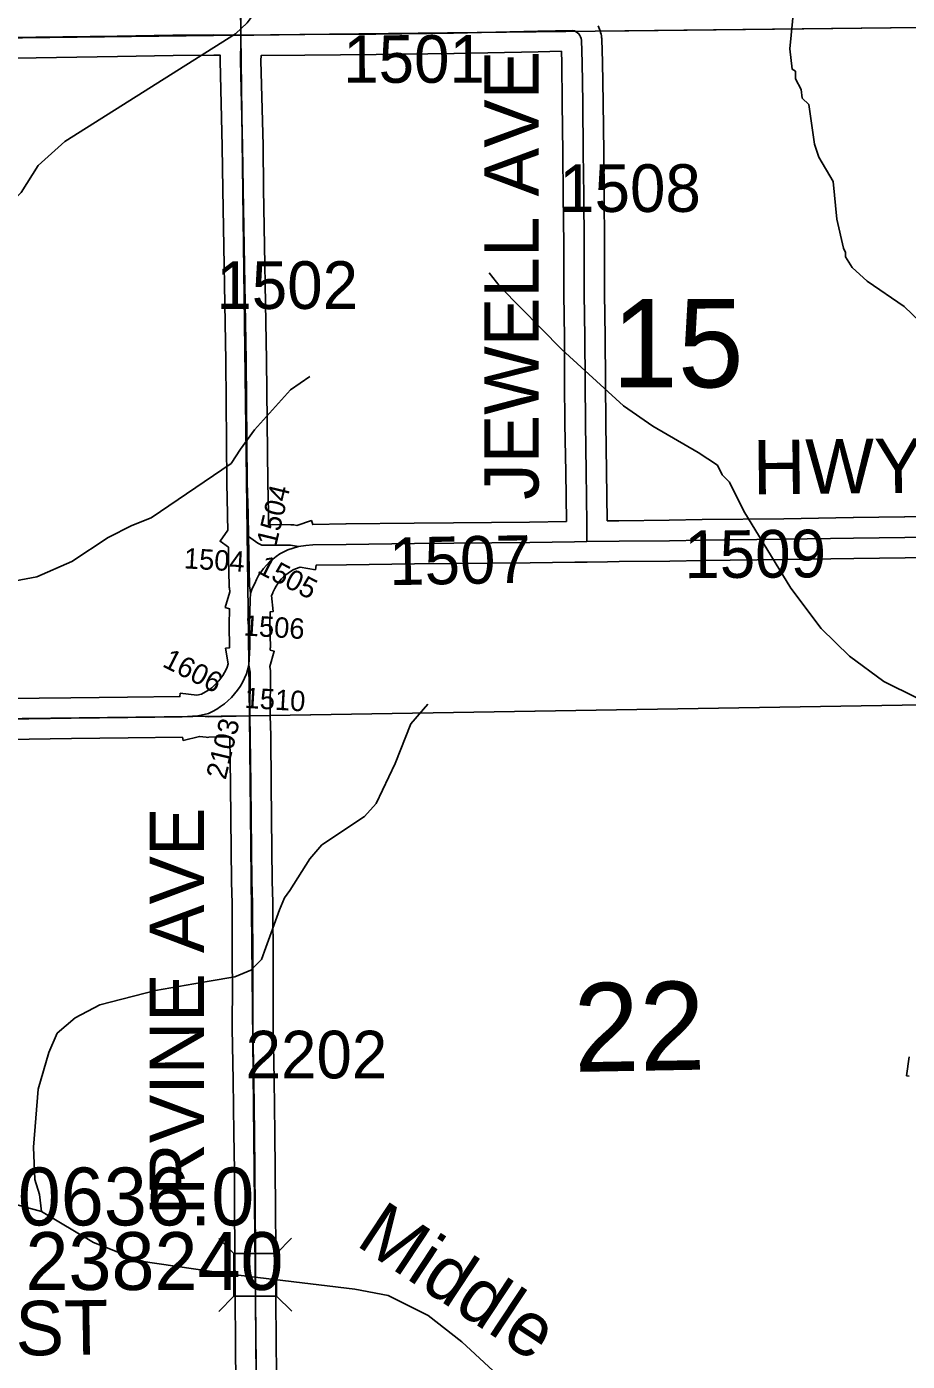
# Model space of a CAD drawing. Extents: x 23.6 to 68.7, y -63 to -29.
# Drawn here: x 41.207 to 42.501, y -37.596 to -35.635 of the extents above; entities that cross this region are included whole.
import ezdxf

# ---------------------------------------------------------------- set-up
doc = ezdxf.new("R2010")
doc.units = 0
for name, color, linetype in [('tdCoHydroRiver', 7, 'Continuous'), ('tdCoHydroTxtLg', 7, 'Continuous'), ('tdCoSecRdNmbr', 7, 'Continuous'), ('tdCoSecRdTxt', 7, 'Continuous'), ('tdCoSecRteBand', 7, 'Continuous'), ('tdCoSecRteCL', 7, 'Continuous'), ('tdCoSectLine', 7, 'Continuous'), ('tdCoSectLinePart', 7, 'Continuous'), ('tdCoSectNmbr', 7, 'Continuous'), ('tdCoStrucSec', 7, 'Continuous'), ('tdCoStrucSecCoName', 7, 'Continuous'), ('tdCoStrucSecFHWANum', 7, 'Continuous'), ('tdCoSurfConc', 7, 'Continuous'), ('tdCoSurfGravel', 7, 'Continuous')]:
    doc.layers.add(name, color=color, linetype=linetype)

msp = doc.modelspace()

# ---------------------------------------------------------------- linework, layer by layer
at = {"layer": 'tdCoHydroRiver'}
for points in [[(41.6112, -35.3742), (41.6005, -35.4106), (41.5869, -35.4786), (41.57, -35.5293), (41.5653, -35.5357), (41.564, -35.5641), (41.5502, -35.6037), (41.5315, -35.6291), (41.5143, -35.6451), (41.2632, -35.8037), (41.2241, -35.8388), (41.1992, -35.8785), (41.1711, -35.9056), (41.1397, -35.9233), (40.9096, -35.9665)], [(42.5668, -36.1133), (42.4967, -36.0461), (42.4427, -36.0088), (42.4204, -35.9885), (42.4108, -35.9728), (42.4107, -35.9664), (42.4075, -35.9602), (42.3977, -35.9176), (42.3924, -35.8624), (42.3715, -35.8263), (42.365, -35.8075), (42.3566, -35.7491), (42.347, -35.7397), (42.3453, -35.7271), (42.3373, -35.7114), (42.3372, -35.7004), (42.3324, -35.6973), (42.329, -35.6673), (42.3347, -35.6073)], [(42.7728, -36.8659), (42.7648, -36.8518), (42.7553, -36.8456), (42.7248, -36.7969), (42.6897, -36.7499), (42.6418, -36.6983), (42.6021, -36.6655), (42.564, -36.6453), (42.4672, -36.5973), (42.4164, -36.5599), (42.3749, -36.5193), (42.3302, -36.4597), (42.2612, -36.3467), (42.2403, -36.3043), (42.2292, -36.2933), (42.2227, -36.2792), (42.1941, -36.2605), (42.1275, -36.2217), (42.0846, -36.1921), (41.9938, -36.1093), (41.903, -36.017), (41.887, -35.9967)], [(41.6232, -36.1491), (41.595, -36.1684), (41.5419, -36.2273), (41.5217, -36.2559), (41.5076, -36.2765), (41.39, -36.3566), (41.3617, -36.3679), (41.3271, -36.3856), (41.2738, -36.4208), (41.2219, -36.4434), (41.1069, -36.465), (41.0676, -36.4796), (40.9671, -36.5311), (40.9249, -36.5757), (40.8875, -36.6328), (40.8565, -36.6931), (40.8158, -36.7298), (40.8034, -36.752), (40.7973, -36.7726), (40.7898, -36.8153), (40.7852, -36.8296), (40.7759, -36.8454)], [(41.7967, -36.6305), (41.7717, -36.6592), (41.7486, -36.7178), (41.7207, -36.7765), (41.7036, -36.7956), (41.6408, -36.8372), (41.6236, -36.8579), (41.5941, -36.904), (41.5863, -36.9151), (41.5786, -36.9325), (41.5586, -36.9879), (41.5524, -37.0054), (41.5368, -37.0213), (41.5132, -37.031), (41.4754, -37.0377), (41.3966, -37.051), (41.3147, -37.0724), (41.2786, -37.0916), (41.252, -37.114), (41.2396, -37.1425), (41.2243, -37.1963), (41.2173, -37.2816), (41.2193, -37.329), (41.2258, -37.351), (41.2292, -37.3762)], [(41.2292, -37.3762), (41.1564, -37.3564), (41.0853, -37.3508), (40.9651, -37.3298), (40.9305, -37.3365), (40.8896, -37.3574), (40.8754, -37.3575), (40.8627, -37.3497), (40.8563, -37.3387), (40.8559, -37.2914), (40.8494, -37.2709), (40.8398, -37.26), (40.8081, -37.2508)], [(41.8992, -37.6161), (41.8466, -37.5677), (41.7973, -37.5287), (41.7386, -37.4993), (41.6896, -37.4902), (41.5063, -37.4683), (41.3751, -37.449), (41.3054, -37.4213), (41.2292, -37.3762)]]:
    msp.add_lwpolyline(points, dxfattribs=at)
at = {"layer": 'tdCoSecRteBand'}
for points in [[(42.0469, -35.6337), (42.048, -35.636), (42.0492, -35.6383), (42.05, -35.6407), (42.0507, -35.6431), (42.0515, -35.6456), (42.0518, -35.6481), (42.0522, -35.6506), (42.0524, -35.6521), (42.0525, -35.6536), (42.0537, -35.6862), (42.0537, -35.6866), (42.0537, -35.687), (42.0544, -35.7461), (42.0553, -35.8195), (42.0553, -35.8196), (42.0553, -35.8196), (42.0559, -35.8821), (42.0559, -35.8821), (42.0559, -35.8821), (42.0566, -35.9543), (42.0566, -35.9545), (42.0566, -35.9546), (42.0566, -36.027), (42.0576, -36.0908), (42.0576, -36.091), (42.0576, -36.0912), (42.0578, -36.156), (42.0583, -36.2182), (42.0594, -36.2881), (42.0594, -36.2881), (42.0594, -36.2881), (42.0604, -36.3611)], [(41.6042, -36.3678), (41.6258, -36.3607), (41.6276, -36.3664), (41.6762, -36.3656), (41.6763, -36.3656), (41.6763, -36.3656), (41.7767, -36.3644), (41.8346, -36.3637), (41.8347, -36.3637), (41.8347, -36.3637), (41.9464, -36.3627), (42.0004, -36.3619), (42.0004, -36.3618), (42.0004, -36.3618), (41.9994, -36.289), (41.9983, -36.219), (41.9983, -36.2189), (41.9983, -36.2188), (41.9978, -36.1563), (41.9978, -36.1562), (41.9978, -36.1562), (41.9976, -36.0916), (41.9966, -36.0278), (41.9966, -36.0275), (41.9966, -36.0272), (41.9966, -35.9547), (41.9959, -35.8827), (41.9953, -35.8203), (41.9944, -35.7469), (41.9944, -35.7468), (41.9944, -35.7468), (41.9937, -35.688), (41.9931, -35.6709), (41.9589, -35.6716), (41.9589, -35.6716), (41.9589, -35.6716), (41.8354, -35.6741), (41.8353, -35.6741), (41.8352, -35.6741), (41.7211, -35.6758), (41.7209, -35.6758), (41.7208, -35.6758), (41.6161, -35.6764), (41.5523, -35.6771), (41.5523, -35.6772), (41.5521, -35.6772), (41.5521, -35.6773), (41.5516, -35.6773), (41.5514, -35.6844), (41.5546, -35.8096), (41.5546, -35.8098), (41.5546, -35.81), (41.5553, -35.8733), (41.5597, -36.125), (41.5598, -36.1251), (41.5598, -36.1253), (41.5615, -36.3044), (41.5625, -36.3498), (41.5628, -36.3665), (41.5953, -36.3668), (41.5976, -36.3668), (41.5998, -36.3671), (41.6042, -36.3678)], [(41.179, -36.6223), (41.2723, -36.6211), (41.3554, -36.6199), (41.3555, -36.6199), (41.3556, -36.6199), (41.4323, -36.6192), (41.4329, -36.6144), (41.4575, -36.6171), (41.4642, -36.6155), (41.4667, -36.6143), (41.471, -36.6119), (41.4751, -36.6092), (41.4791, -36.6063), (41.4828, -36.6031), (41.4864, -36.5997), (41.4897, -36.596), (41.4927, -36.5922), (41.4955, -36.5881), (41.4981, -36.5839), (41.5003, -36.5795), (41.5019, -36.5759), (41.5032, -36.5713), (41.4995, -36.5483), (41.5053, -36.5474), (41.5053, -36.5461), (41.5046, -36.5154), (41.5046, -36.5147), (41.5046, -36.5139), (41.5053, -36.4901), (41.4991, -36.4884), (41.5057, -36.4653), (41.5051, -36.4599), (41.505, -36.4586), (41.5049, -36.4572), (41.504, -36.4147), (41.5036, -36.3997), (41.4914, -36.391), (41.503, -36.3747), (41.5026, -36.3547), (41.5025, -36.3512), (41.5025, -36.3511), (41.5025, -36.3511), (41.5015, -36.3055), (41.5015, -36.3053), (41.5015, -36.3051), (41.4998, -36.126), (41.4953, -35.8743), (41.4953, -35.8742), (41.4953, -35.8741), (41.4946, -35.811), (41.4914, -35.6851), (41.4914, -35.6844), (41.4914, -35.6836), (41.4916, -35.6768), (41.4821, -35.6766), (41.4224, -35.6772), (41.3408, -35.6786), (41.3408, -35.6786), (41.3407, -35.6786), (41.2212, -35.6804), (41.2212, -35.6804), (41.2212, -35.6804), (41.1332, -35.6816)], [(42.0604, -36.3611), (42.0776, -36.3609), (42.0776, -36.3609), (42.0776, -36.3609), (42.1517, -36.3602), (42.1999, -36.3592), (42.2, -36.3592), (42.2002, -36.3592), (42.3202, -36.358), (42.4219, -36.3563), (42.422, -36.3563), (42.422, -36.3563), (42.4975, -36.3553), (42.4976, -36.3553), (42.4976, -36.3553), (42.5901, -36.3545)], [(42.5906, -36.4145), (42.4982, -36.4153), (42.4229, -36.4163), (42.3211, -36.418), (42.321, -36.418), (42.3209, -36.418), (42.2009, -36.4192), (42.1527, -36.4202), (42.1526, -36.4202), (42.1524, -36.4202), (42.0782, -36.4209), (42.061, -36.4211), (42.0609, -36.4211), (42.0609, -36.4212), (42.031, -36.4215), (42.0127, -36.4217), (41.9472, -36.4227), (41.9471, -36.4227), (41.947, -36.4227), (41.8353, -36.4236), (41.7774, -36.4244), (41.7774, -36.4244), (41.7774, -36.4244), (41.6771, -36.4256), (41.6326, -36.4263), (41.6316, -36.4329), (41.6091, -36.4293), (41.6021, -36.4317), (41.5989, -36.4332), (41.5951, -36.4353), (41.5915, -36.4377), (41.5881, -36.4404), (41.5848, -36.4432), (41.5817, -36.4463), (41.5789, -36.4497), (41.5763, -36.4531), (41.5739, -36.4568), (41.5718, -36.4606), (41.5696, -36.4655), (41.5692, -36.4663), (41.5688, -36.4671), (41.5668, -36.4709), (41.5695, -36.4942), (41.5652, -36.4947), (41.5646, -36.5148), (41.5654, -36.5459), (41.5654, -36.547), (41.5653, -36.5482), (41.5652, -36.551), (41.571, -36.5527), (41.5646, -36.5751), (41.5651, -36.5785), (41.5655, -36.5809), (41.5655, -36.5834), (41.565, -36.6473), (41.5659, -36.6769), (41.5659, -36.6772), (41.5659, -36.6775), (41.5666, -36.7486), (41.5672, -36.7972), (41.5672, -36.7973), (41.5672, -36.7974), (41.5681, -36.8899), (41.5689, -36.9219), (41.5689, -36.9222), (41.5689, -36.9226), (41.5694, -37.0123), (41.5696, -37.0402), (41.5696, -37.0403), (41.5696, -37.0405), (41.5694, -37.1064), (41.5709, -37.1822), (41.5709, -37.1823), (41.5709, -37.1824), (41.5718, -37.2608), (41.5724, -37.3153), (41.5724, -37.3153), (41.5724, -37.3154), (41.5728, -37.3706), (41.5728, -37.3706), (41.5728, -37.3706), (41.5733, -37.4331), (41.5733, -37.4332), (41.5733, -37.4332), (41.5735, -37.4908), (41.5739, -37.5807), (41.5748, -37.6201)], [(41.5148, -37.6202), (41.5139, -37.5818), (41.5139, -37.5815), (41.5139, -37.5813), (41.5135, -37.491), (41.5135, -37.491), (41.5135, -37.491), (41.5133, -37.4335), (41.5128, -37.371), (41.5124, -37.3159), (41.5118, -37.2615), (41.5118, -37.2615), (41.5118, -37.2614), (41.5109, -37.1832), (41.5094, -37.1072), (41.5094, -37.1069), (41.5094, -37.1065), (41.5096, -37.0405), (41.5094, -37.0127), (41.5094, -37.0127), (41.5094, -37.0126), (41.509, -36.9232), (41.5081, -36.8913), (41.5081, -36.891), (41.5081, -36.8907), (41.5072, -36.798), (41.5066, -36.7494), (41.5066, -36.7493), (41.5066, -36.7492), (41.5059, -36.6784), (41.475, -36.6791), (41.4729, -36.6792), (41.4709, -36.679), (41.4612, -36.6779), (41.4371, -36.6836), (41.4361, -36.6791), (41.436, -36.6791), (41.3562, -36.6799), (41.2732, -36.6811), (41.2732, -36.6811), (41.2731, -36.6811), (41.1797, -36.6823)], [(42.5044, -37.1769), (42.5005, -37.1764), (42.5041, -37.1488)]]:
    msp.add_lwpolyline(points, dxfattribs=at)
at = {"layer": 'tdCoSecRteCL'}
for points in [[(41.5221, -35.6473), (41.5221, -35.604), (41.5206, -35.5515), (41.5206, -35.5374), (41.5199, -35.3663), (41.5184, -35.1825), (41.5184, -35.0864), (41.5172, -34.9862), (41.5162, -34.801), (41.515, -34.661), (41.5147, -34.6476)], [(40.5191, -35.6596), (40.5289, -35.6594), (40.6767, -35.6568), (40.781, -35.656), (40.8615, -35.6547), (40.965, -35.6535), (41.0456, -35.6526), (41.1328, -35.6516), (41.2208, -35.6504), (41.3403, -35.6486), (41.422, -35.6472), (41.4823, -35.6466), (41.515, -35.6474), (41.5221, -35.6473)], [(41.5332, -36.384), (41.5325, -36.3505), (41.5315, -36.3048), (41.5298, -36.1256), (41.5253, -35.8738), (41.5246, -35.8104), (41.5214, -35.6844), (41.5221, -35.6565), (41.5221, -35.6473)], [(42.0307, -36.3915), (42.0305, -36.3647), (42.0294, -36.2886), (42.0283, -36.2186), (42.0278, -36.1561), (42.0276, -36.0913), (42.0266, -36.0272), (42.0266, -35.9546), (42.0259, -35.8824), (42.0253, -35.8199), (42.0244, -35.7465), (42.0237, -35.6873), (42.0225, -35.6547), (42.0221, -35.6522), (42.0214, -35.6497), (42.0202, -35.6475), (42.0186, -35.6454), (42.0168, -35.6436), (42.0146, -35.6422), (42.0123, -35.6411), (42.0098, -35.6405), (41.9583, -35.6416), (41.8347, -35.6441), (41.7206, -35.6458), (41.6159, -35.6464), (41.5413, -35.6472), (41.5221, -35.6473)], [(42.0307, -36.3915), (42.0779, -36.3909), (42.1521, -36.3902), (42.2005, -36.3892), (42.3206, -36.388), (42.4224, -36.3863), (42.4979, -36.3853), (42.5904, -36.3845), (42.6769, -36.3835), (42.7832, -36.3818), (42.8567, -36.3813), (42.9492, -36.3801), (43.0059, -36.3793), (43.0247, -36.3791)], [(41.5362, -36.4678), (41.5357, -36.463), (41.5349, -36.4565), (41.5332, -36.384)], [(41.6066, -36.3986), (41.5951, -36.3968), (41.5528, -36.3965), (41.5467, -36.3936), (41.5332, -36.384)], [(41.5362, -36.4678), (41.5384, -36.4604), (41.5423, -36.453), (41.545, -36.4471), (41.5481, -36.4415), (41.5516, -36.4361), (41.5554, -36.4309), (41.5596, -36.426), (41.5641, -36.4214), (41.569, -36.4172), (41.5741, -36.4133), (41.5794, -36.4097), (41.585, -36.4065), (41.5909, -36.4038), (41.6066, -36.3986)], [(41.6066, -36.3986), (41.6175, -36.3974), (41.6278, -36.3964), (41.6767, -36.3956), (41.777, -36.3944), (41.835, -36.3937), (41.9467, -36.3927), (42.0123, -36.3917), (42.0307, -36.3915)], [(41.5339, -36.5732), (41.5339, -36.5729), (41.5354, -36.5465), (41.5346, -36.5147), (41.5357, -36.4764), (41.5362, -36.4678)], [(41.4594, -36.6475), (41.4742, -36.644), (41.4804, -36.641), (41.4865, -36.6377), (41.4922, -36.6339), (41.4978, -36.6298), (41.503, -36.6253), (41.508, -36.6205), (41.5126, -36.6154), (41.5169, -36.61), (41.5208, -36.6044), (41.5243, -36.5985), (41.5275, -36.5923), (41.5302, -36.586), (41.5339, -36.5732)], [(41.535, -36.6476), (41.5355, -36.5832), (41.5339, -36.5732)], [(40.5326, -36.6594), (40.6399, -36.6583), (40.7287, -36.6573), (40.8025, -36.6563), (40.9063, -36.6551), (41.0054, -36.6543), (41.1152, -36.6528), (41.1793, -36.6523), (41.2727, -36.6511), (41.3558, -36.6499), (41.4357, -36.6491), (41.4587, -36.6477), (41.4594, -36.6475)], [(41.535, -36.6476), (41.4742, -36.6491), (41.4594, -36.6475)], [(41.5454, -37.6506), (41.5439, -37.5811), (41.5435, -37.4909), (41.5433, -37.4333), (41.5428, -37.3708), (41.5424, -37.3156), (41.5418, -37.2611), (41.5409, -37.1828), (41.5394, -37.1066), (41.5396, -37.0404), (41.5394, -37.0125), (41.5389, -36.9227), (41.5381, -36.8905), (41.5372, -36.7976), (41.5366, -36.749), (41.5359, -36.6778), (41.535, -36.6476)]]:
    msp.add_lwpolyline(points, dxfattribs=at)
at = {"layer": 'tdCoSectLine'}
for points in [[(41.5108, -34.6434), (41.5218, -35.6473)], [(41.5218, -35.6473), (42.5202, -35.6362)], [(40.5188, -35.6596), (41.5218, -35.6473)], [(41.5218, -35.6473), (41.5347, -36.6476)], [(41.5347, -36.6476), (42.5237, -36.6313)], [(40.5323, -36.6594), (41.5347, -36.6476)], [(41.5347, -36.6476), (41.5451, -37.6505)]]:
    msp.add_lwpolyline(points, dxfattribs=at)
at = {"layer": 'tdCoSectLinePart'}
for points in [[(42.0496, -35.6415), (42.5202, -35.6362)], [(41.5647, -36.6471), (42.5237, -36.6313)]]:
    msp.add_lwpolyline(points, dxfattribs=at)
at = {"layer": 'tdCoStrucSec'}
for p, q in [((41.5117, -37.4379), (41.4894, -37.4158)), ((41.5743, -37.4377), (41.5963, -37.4154)), ((41.5119, -37.5005), (41.4898, -37.5227)), ((41.5745, -37.5003), (41.5967, -37.5223))]:
    msp.add_line(p, q, dxfattribs=at)
msp.add_lwpolyline([(41.5119, -37.5005), (41.5117, -37.4379), (41.5743, -37.4377), (41.5745, -37.5003)], close=True, dxfattribs=at)
at = {"layer": 'tdCoSurfConc'}
msp.add_lwpolyline([(41.1793, -36.6523), (41.2727, -36.6511), (41.3558, -36.6499), (41.4357, -36.6491), (41.4587, -36.6477), (41.4594, -36.6475), (41.4742, -36.644), (41.4804, -36.641), (41.4865, -36.6377), (41.4922, -36.6339), (41.4978, -36.6298), (41.503, -36.6253), (41.508, -36.6205), (41.5126, -36.6154), (41.5169, -36.61), (41.5208, -36.6044), (41.5243, -36.5985), (41.5275, -36.5923), (41.5302, -36.586), (41.5339, -36.5732), (41.5339, -36.5729), (41.5354, -36.5465), (41.5346, -36.5147), (41.5357, -36.4764), (41.5362, -36.4678), (41.5384, -36.4604), (41.5423, -36.453), (41.545, -36.4471), (41.5481, -36.4415), (41.5516, -36.4361), (41.5554, -36.4309), (41.5596, -36.426), (41.5641, -36.4214), (41.569, -36.4172), (41.5741, -36.4133), (41.5794, -36.4097), (41.585, -36.4065), (41.5909, -36.4038), (41.6066, -36.3986), (41.6175, -36.3974), (41.6278, -36.3964), (41.6767, -36.3956), (41.777, -36.3944), (41.835, -36.3937), (41.9467, -36.3927), (42.0123, -36.3917), (42.0307, -36.3915), (42.0779, -36.3909), (42.1521, -36.3902), (42.2005, -36.3892), (42.3206, -36.388), (42.4224, -36.3863), (42.4979, -36.3853), (42.5904, -36.3845)], dxfattribs=at)
at = {"layer": 'tdCoSurfGravel'}
msp.add_line((41.5362, -36.4678), (41.5357, -36.463), dxfattribs=at)
for points in [[(41.5221, -35.6473), (41.5221, -35.604), (41.5206, -35.5515), (41.5206, -35.5374)], [(41.1328, -35.6516), (41.2208, -35.6504), (41.3403, -35.6486), (41.422, -35.6472), (41.4823, -35.6466), (41.515, -35.6474), (41.5221, -35.6473), (41.5413, -35.6472), (41.6159, -35.6464), (41.7206, -35.6458), (41.8347, -35.6441), (41.9583, -35.6416), (42.0098, -35.6405), (42.0123, -35.6411), (42.0146, -35.6422), (42.0168, -35.6436), (42.0186, -35.6454)], [(41.5357, -36.463), (41.5349, -36.4565), (41.5332, -36.384), (41.5325, -36.3505), (41.5315, -36.3048), (41.5298, -36.1256), (41.5253, -35.8738), (41.5246, -35.8104), (41.5214, -35.6844), (41.5221, -35.6565), (41.5221, -35.6473)], [(42.0307, -36.3915), (42.0305, -36.3647), (42.0294, -36.2886), (42.0283, -36.2186), (42.0278, -36.1561), (42.0276, -36.0913), (42.0266, -36.0272), (42.0266, -35.9546), (42.0259, -35.8824), (42.0253, -35.8199), (42.0244, -35.7465), (42.0237, -35.6873), (42.0225, -35.6547), (42.0221, -35.6522), (42.0214, -35.6497), (42.0202, -35.6475), (42.0186, -35.6454)], [(41.6066, -36.3986), (41.5951, -36.3968), (41.5528, -36.3965), (41.5467, -36.3936), (41.5332, -36.384)], [(41.5454, -37.6506), (41.5439, -37.5811), (41.5435, -37.4909), (41.5433, -37.4333), (41.5428, -37.3708), (41.5424, -37.3156), (41.5418, -37.2611), (41.5409, -37.1828), (41.5394, -37.1066), (41.5396, -37.0404), (41.5394, -37.0125), (41.5389, -36.9227), (41.5381, -36.8905), (41.5372, -36.7976), (41.5366, -36.749), (41.5359, -36.6778), (41.535, -36.6476), (41.5355, -36.5832), (41.5339, -36.5732)], [(41.535, -36.6476), (41.4742, -36.6491), (41.4594, -36.6475)]]:
    msp.add_lwpolyline(points, dxfattribs=at)

# ---------------------------------------------------------------- texts
at = {"layer": 'tdCoHydroTxtLg'}
msp.add_text('Middle', height=0.08, rotation=326.5212, dxfattribs=at).set_placement((41.6891, -37.4245))
at = {"layer": 'tdCoSecRdNmbr'}
for s, height, rotation, p in [('1501', 0.07, 0.0325, (41.6724, -35.7173)), ('1508', 0.07, 0.0328, (41.9898, -35.9071)), ('1502', 0.07, 0.0324, (41.486, -36.0496)), ('1504', 0.03, 76.497, (41.5738, -36.3995)), ('1507', 0.07, 1.013, (41.7405, -36.4556)), ('1509', 0.07, 0.3773, (42.174, -36.4453)), ('1504', 0.03, 356.4971, (41.4376, -36.4307)), ('1505', 0.03, 332.8582, (41.5446, -36.4366)), ('1506', 0.03, 356.4971, (41.5256, -36.5294)), ('1606', 0.03, 332.8582, (41.4052, -36.5742)), ('1510', 0.03, 356.4971, (41.5268, -36.6358)), ('2103', 0.03, 76.497, (41.4996, -36.7426)), ('2202', 0.07, 0.0324, (41.529, -37.1804))]:
    msp.add_text(s, height=height, rotation=rotation, dxfattribs=at).set_placement(p)
at = {"layer": 'tdCoSecRdTxt'}
for s, rotation, p in [('JEWELL AVE', 90, (41.9596, -36.3301)), ('HWY 102', 0.6452, (42.2749, -36.3223)), ('IRVINE AVE', 90, (41.4678, -37.3826)), ('140TH ST', 0.9072, (40.8405, -37.5934))]:
    msp.add_text(s, height=0.08, rotation=rotation, dxfattribs=at).set_placement(p)
at = {"layer": 'tdCoSectNmbr'}
for s, rotation, p in [('15', 0.0326, (42.0676, -36.1649)), ('22', 1.0327, (42.0121, -37.1709))]:
    msp.add_text(s, height=0.13, rotation=rotation, dxfattribs=at).set_placement(p)
at = {"layer": 'tdCoStrucSecCoName'}
msp.add_text('PR210636.0', height=0.085, dxfattribs=at).set_placement((40.9098, -37.3964))
at = {"layer": 'tdCoStrucSecFHWANum'}
msp.add_text('238240', height=0.085, dxfattribs=at).set_placement((41.2054, -37.4913))

doc.saveas('drawing.dxf')
